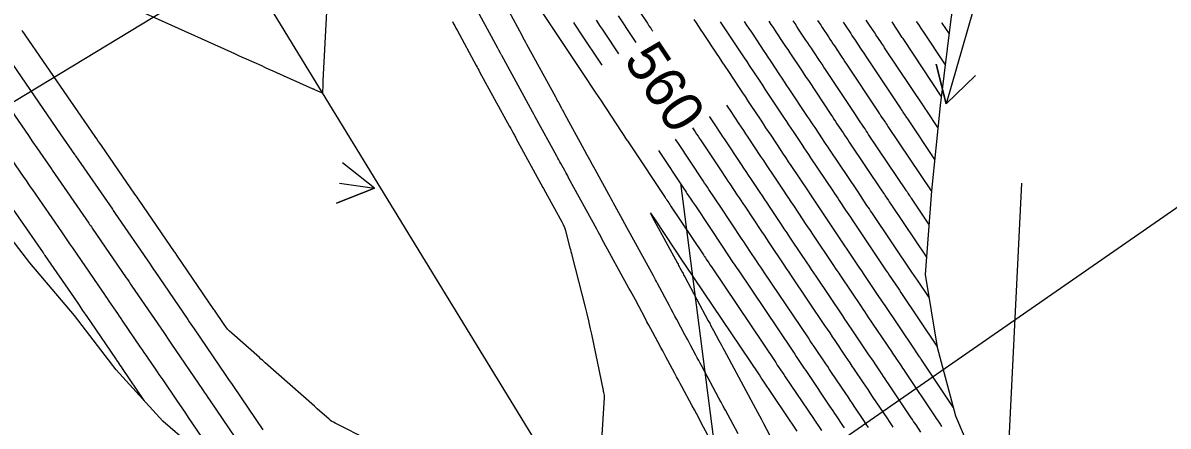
# Model space of a CAD drawing. Extents: x 954385 to 988206, y 1868364 to 1924553.
# Drawn here: x 956260.7 to 956428.6, y 1922233.3 to 1922292.4 of the extents above; entities that cross this region are included whole.
import ezdxf

# ---------------------------------------------------------------- set-up
doc = ezdxf.new("R2010")
doc.units = 0
for name, color, linetype in [('24', 7, 'Continuous'), ('26', 7, 'Continuous'), ('5', 7, 'Continuous'), ('6', 7, 'Continuous'), ('7', 7, 'Continuous'), ('Default', 7, 'Continuous')]:
    doc.layers.add(name, color=color, linetype=linetype)

msp = doc.modelspace()

# ---------------------------------------------------------------- linework, layer by layer
at = {"layer": '24'}
for points in [[(956289.32, 1922414.8), (956298.93, 1922408.96), (956308.53, 1922403.11), (956319.78, 1922398.27), (956331.69, 1922393.83), (956341.46, 1922388.09), (956351.19, 1922382.32), (956360.93, 1922376.56), (956369.9, 1922370.32), (956373.46, 1922365.58), (956375.82, 1922362.22), (956381.68, 1922354.08), (956387.79, 1922346.1), (956392.67, 1922337.36), (956397.14, 1922328.37), (956398.6, 1922317.54), (956398.75, 1922305.91), (956396.78, 1922292.98), (956395.2, 1922280.29), (956393.92, 1922267.78), (956393.01, 1922255.51), (956394.76, 1922244.85), (956397.47, 1922234.78), (956401.43, 1922225.48)], [(956289.15, 1922227.13), (956281.23, 1922234), (956274.35, 1922241.52), (956268.24, 1922249.5), (956261.69, 1922257.22), (956255.53, 1922265.17)]]:
    msp.add_lwpolyline(points, dxfattribs=at)
at = {"layer": '26'}
for points in [[(956157.13, 1922218.93), (956323.44, 1922319.77), (956320.55, 1922314.51), (956323.44, 1922319.77), (956317.44, 1922319.64)], [(956507.13, 1922318.93), (956340.28, 1922203.1), (956342.84, 1922208.53), (956340.28, 1922203.1), (956346.26, 1922203.6)], [(956407.13, 1922318.93), (956396.07, 1922280.53), (956394.63, 1922286.35), (956396.07, 1922280.53), (956400.39, 1922284.69)], [(956307.13, 1922268.93), (956312.27, 1922268.18), (956306.69, 1922265.96), (956312.27, 1922268.18), (956307.55, 1922271.9)], [(956357.13, 1922268.93), (956364.8, 1922209.31), (956361.16, 1922214.09), (956364.8, 1922209.31), (956367.12, 1922214.85)], [(956407.13, 1922268.93), (956404.75, 1922220.34), (956402.01, 1922225.67), (956404.75, 1922220.34), (956408, 1922225.38)]]:
    msp.add_lwpolyline(points, dxfattribs=at)
at = {"layer": '6'}
for points in [[(956270.4, 1922297.56), (956291.17, 1922288.17), (956291.73, 1922287.92), (956292.29, 1922287.66), (956292.85, 1922287.41), (956293.41, 1922287.16), (956295.66, 1922286.16), (956296.22, 1922285.9), (956296.78, 1922285.65), (956297.34, 1922285.4), (956297.9, 1922285.15), (956303.23, 1922282.76), (956303.29, 1922282.73), (956303.35, 1922282.71), (956303.41, 1922282.68), (956303.47, 1922282.65), (956303.88, 1922282.46), (956304.46, 1922282.19), (956304.55, 1922282.16), (956304.62, 1922282.17), (956304.66, 1922282.22), (956304.68, 1922282.32), (956304.71, 1922283.18), (956304.71, 1922283.36), (956304.72, 1922283.54), (956304.73, 1922283.73), (956304.74, 1922283.91), (956305.3, 1922294.95)], [(956347.97, 1922293.46), (956348.84, 1922292.15), (956349.22, 1922291.58), (956349.6, 1922291.01), (956350.58, 1922289.53)], [(956393.57, 1922252.11), (956391.86, 1922254.66), (956391.72, 1922254.86), (956391.27, 1922255.53), (956391.16, 1922255.69), (956385.18, 1922264.6), (956385, 1922264.86), (956384.83, 1922265.13), (956384.65, 1922265.39), (956384.47, 1922265.65), (956383.77, 1922266.71), (956383.6, 1922266.97), (956383.42, 1922267.24), (956383.25, 1922267.5), (956383.07, 1922267.76), (956379.03, 1922273.78), (956378.76, 1922274.19), (956378.48, 1922274.6), (956378.21, 1922275.01), (956377.94, 1922275.42), (956376.85, 1922277.07), (956376.57, 1922277.48), (956376.3, 1922277.89), (956376.03, 1922278.3), (956375.76, 1922278.71), (956373.07, 1922282.75), (956372.73, 1922283.26), (956372.39, 1922283.78), (956372.04, 1922284.3), (956371.7, 1922284.81), (956370.33, 1922286.88), (956369.99, 1922287.39), (956369.65, 1922287.91), (956369.3, 1922288.43), (956368.96, 1922288.94), (956367.56, 1922291.05), (956367.21, 1922291.58), (956366.86, 1922292.1), (956366.52, 1922292.62)], [(956394.86, 1922277.06), (956393.23, 1922279.5), (956393.19, 1922279.55), (956393.16, 1922279.6), (956393.13, 1922279.65), (956393.09, 1922279.7), (956392.93, 1922279.94), (956392.83, 1922280.09), (956387.06, 1922288.78), (956386.92, 1922289), (956386.78, 1922289.21), (956386.64, 1922289.42), (956386.5, 1922289.63), (956385.93, 1922290.48), (956385.79, 1922290.69), (956385.65, 1922290.9), (956385.51, 1922291.11), (956385.37, 1922291.32), (956384.65, 1922292.4), (956384.37, 1922292.83)], [(956358.87, 1922277.04), (956359.28, 1922276.42), (956359.49, 1922276.1), (956359.71, 1922275.78), (956359.92, 1922275.46), (956360.13, 1922275.14), (956363.26, 1922270.43), (956363.53, 1922270.02), (956363.8, 1922269.61), (956364.08, 1922269.2), (956364.35, 1922268.79), (956365.45, 1922267.16), (956365.72, 1922266.75), (956366, 1922266.34), (956366.27, 1922265.93), (956366.54, 1922265.52), (956369.01, 1922261.8), (956369.37, 1922261.26), (956369.73, 1922260.72), (956370.09, 1922260.18), (956370.45, 1922259.64), (956371.9, 1922257.49), (956372.26, 1922256.95), (956372.63, 1922256.41), (956372.99, 1922255.87), (956373.35, 1922255.33), (956378.26, 1922248.02), (956378.63, 1922247.47), (956379, 1922246.93), (956379.36, 1922246.38), (956379.73, 1922245.84), (956381.27, 1922243.55), (956381.6, 1922243.05), (956381.93, 1922242.56), (956382.26, 1922242.07), (956382.59, 1922241.58), (956383.92, 1922239.61), (956384.25, 1922239.11), (956384.58, 1922238.62), (956384.91, 1922238.13), (956385.24, 1922237.63), (956387.46, 1922234.32), (956387.73, 1922233.92), (956388, 1922233.52), (956388.27, 1922233.11)], [(956258.8, 1922265.73), (956263.65, 1922258.7), (956263.72, 1922258.6), (956263.79, 1922258.5), (956263.85, 1922258.4), (956263.92, 1922258.3), (956268.2, 1922252.07), (956268.83, 1922251.16), (956269.45, 1922250.24), (956270.08, 1922249.33), (956270.7, 1922248.41), (956274.28, 1922243.16), (956274.36, 1922243.04), (956274.44, 1922242.92), (956274.52, 1922242.8), (956274.6, 1922242.68), (956274.93, 1922242.21), (956275.09, 1922241.97), (956275.25, 1922241.73), (956278.45, 1922237.04)]]:
    msp.add_lwpolyline(points, dxfattribs=at)
at = {"layer": '7'}
for points in [[(956332.78, 1922300.05), (956338.13, 1922292.03), (956338.15, 1922291.99), (956338.17, 1922291.96), (956338.2, 1922291.92), (956338.22, 1922291.89), (956338.41, 1922291.6), (956338.69, 1922291.17), (956342.7, 1922285.14), (956343.37, 1922284.13), (956344.03, 1922283.13), (956344.7, 1922282.12), (956345.37, 1922281.12), (956349.27, 1922275.24), (956349.36, 1922275.1), (956349.46, 1922274.95), (956349.65, 1922274.66), (956349.75, 1922274.52), (956349.85, 1922274.37), (956354.86, 1922266.82), (956354.93, 1922266.72), (956355, 1922266.62), (956355.06, 1922266.51), (956355.13, 1922266.41), (956355.41, 1922266), (956355.48, 1922265.9), (956355.54, 1922265.8), (956355.61, 1922265.69), (956355.68, 1922265.59), (956360.48, 1922258.37), (956360.57, 1922258.22), (956360.67, 1922258.08), (956360.77, 1922257.93), (956360.87, 1922257.78), (956361.26, 1922257.2), (956361.46, 1922256.9), (956361.66, 1922256.61), (956371.08, 1922242.58), (956371.32, 1922242.23), (956371.55, 1922241.88), (956372.02, 1922241.19), (956372.26, 1922240.84), (956372.49, 1922240.49), (956376.61, 1922234.36), (956376.76, 1922234.14), (956376.9, 1922233.92), (956377.05, 1922233.71), (956377.19, 1922233.49), (956377.78, 1922232.62)], [(956362.41, 1922229.58), (956360.17, 1922233.75), (956359.84, 1922234.37), (956359.5, 1922235), (956359.16, 1922235.63), (956358.83, 1922236.25), (956357.32, 1922239.06), (956357.06, 1922239.54), (956356.81, 1922240.01), (956356.55, 1922240.49), (956356.3, 1922240.97), (956355.28, 1922242.87), (956355.02, 1922243.35), (956354.76, 1922243.83), (956354.51, 1922244.3), (956354.25, 1922244.78), (956353.06, 1922247), (956352.78, 1922247.53), (956352.5, 1922248.05), (956352.21, 1922248.58), (956351.93, 1922249.11), (956350.5, 1922251.78), (956350.26, 1922252.22), (956350.03, 1922252.65), (956349.79, 1922253.09), (956349.56, 1922253.52), (956345.61, 1922260.75), (956345.43, 1922261.09), (956345.24, 1922261.44), (956345.05, 1922261.79), (956344.86, 1922262.14), (956340.72, 1922269.7), (956340.58, 1922269.97), (956340.44, 1922270.23), (956340.29, 1922270.49), (956340.15, 1922270.75), (956339.58, 1922271.8), (956339.43, 1922272.06), (956339.29, 1922272.33), (956339.15, 1922272.59), (956339, 1922272.85), (956335.83, 1922278.66), (956335.64, 1922279.01), (956335.44, 1922279.37), (956330.93, 1922287.62), (956330.89, 1922287.71), (956330.84, 1922287.8), (956330.79, 1922287.89), (956330.74, 1922287.98), (956330.49, 1922288.44), (956330.34, 1922288.71), (956327.02, 1922294.85)], [(956323.68, 1922292.62), (956323.85, 1922292.3), (956324.02, 1922291.99), (956324.19, 1922291.67), (956324.36, 1922291.35), (956327.18, 1922286.17), (956327.3, 1922285.94), (956327.42, 1922285.71), (956327.55, 1922285.49), (956327.67, 1922285.26), (956332.07, 1922277.21), (956332.22, 1922276.93), (956332.38, 1922276.64), (956332.68, 1922276.08), (956332.76, 1922275.94), (956332.84, 1922275.8), (956332.91, 1922275.66), (956332.99, 1922275.52), (956336.96, 1922268.25), (956337.02, 1922268.14), (956337.09, 1922268.03), (956339.71, 1922263.23), (956339.91, 1922262.82), (956340.09, 1922262.41), (956340.25, 1922261.98), (956340.37, 1922261.54), (956340.91, 1922259.44), (956340.98, 1922259.16), (956341.05, 1922258.88), (956341.12, 1922258.6), (956341.2, 1922258.33), (956343.13, 1922250.72), (956343.37, 1922249.72), (956343.61, 1922248.73), (956343.83, 1922247.73), (956344.05, 1922246.74), (956345.77, 1922238.49), (956345.78, 1922238.41), (956345.8, 1922238.34), (956345.81, 1922238.27), (956345.83, 1922238.19), (956345.92, 1922237.79), (956345.93, 1922237.7), (956345.94, 1922237.6), (956345.95, 1922237.51), (956345.94, 1922237.42), (956345.29, 1922227.31)], [(956365.56, 1922232.15), (956363.71, 1922235.61), (956363.63, 1922235.76), (956363.55, 1922235.9), (956363.47, 1922236.05), (956363.39, 1922236.2), (956363.07, 1922236.79), (956362.99, 1922236.94), (956362.91, 1922237.09), (956362.83, 1922237.24), (956362.75, 1922237.38), (956360.2, 1922242.15), (956360, 1922242.52), (956359.8, 1922242.9), (956359.59, 1922243.28), (956359.39, 1922243.65), (956358.58, 1922245.16), (956358.38, 1922245.54), (956358.18, 1922245.91), (956357.97, 1922246.29), (956357.77, 1922246.67), (956356.57, 1922248.9), (956356.3, 1922249.4), (956356.04, 1922249.9), (956355.77, 1922250.4), (956355.5, 1922250.9), (956353.74, 1922254.19), (956353.59, 1922254.46), (956353.44, 1922254.74), (956353.29, 1922255.02), (956353.14, 1922255.29), (956348.73, 1922263.39), (956348.65, 1922263.53), (956348.57, 1922263.67), (956347.31, 1922265.98), (956347.14, 1922266.29), (956346.97, 1922266.6), (956346.8, 1922266.92), (956346.63, 1922267.23), (956344.63, 1922270.89), (956344.24, 1922271.6), (956343.85, 1922272.32), (956343.46, 1922273.03), (956343.07, 1922273.75), (956340.17, 1922279.05), (956340.06, 1922279.25), (956339.95, 1922279.46), (956339.83, 1922279.66), (956339.72, 1922279.87), (956339.27, 1922280.69), (956339.16, 1922280.9), (956339.05, 1922281.1), (956338.93, 1922281.31), (956338.82, 1922281.51), (956334.61, 1922289.23), (956334.43, 1922289.56), (956334.25, 1922289.89), (956334.07, 1922290.22), (956333.89, 1922290.55), (956331.98, 1922294.08)], [(956341.41, 1922292.5), (956341.6, 1922292.22), (956342.07, 1922291.5), (956342.33, 1922291.12), (956345.58, 1922286.22)], [(956348.08, 1922287.88), (956345.96, 1922291.07), (956345.69, 1922291.48), (956345.41, 1922291.89), (956344.79, 1922292.84)], [(956353.07, 1922291.19), (956352.99, 1922291.32), (956352.75, 1922291.69), (956352.5, 1922292.05), (956352.26, 1922292.42), (956351.16, 1922294.08)], [(956397.13, 1922236.05), (956392.42, 1922243.08), (956392.34, 1922243.2), (956392.26, 1922243.32), (956392.17, 1922243.44), (956392.09, 1922243.56), (956391.69, 1922244.17), (956391.44, 1922244.53), (956387.03, 1922251.1), (956386.85, 1922251.36), (956386.67, 1922251.63), (956386.5, 1922251.89), (956386.32, 1922252.15), (956384.16, 1922255.37), (956383.97, 1922255.64), (956383.79, 1922255.91), (956383.61, 1922256.19), (956383.43, 1922256.46), (956379.37, 1922262.49), (956379.08, 1922262.93), (956378.79, 1922263.37), (956378.49, 1922263.8), (956378.2, 1922264.24), (956377.04, 1922266), (956376.74, 1922266.44), (956376.45, 1922266.88), (956376.16, 1922267.32), (956375.87, 1922267.75), (956373.35, 1922271.5), (956372.98, 1922272.05), (956372.61, 1922272.61), (956372.24, 1922273.16), (956371.87, 1922273.72), (956370.4, 1922275.94), (956370.03, 1922276.49), (956369.66, 1922277.05), (956369.29, 1922277.6), (956368.93, 1922278.15), (956367.39, 1922280.47), (956367.01, 1922281.04), (956366.63, 1922281.61), (956366.25, 1922282.18), (956365.87, 1922282.75), (956364.09, 1922285.44), (956363.67, 1922286.08), (956363.24, 1922286.72), (956362.82, 1922287.35), (956362.4, 1922287.99), (956360.5, 1922290.85), (956360.15, 1922291.37), (956359.81, 1922291.89), (956359.46, 1922292.42), (956359.11, 1922292.94)], [(956362.95, 1922292.58), (956363.33, 1922292), (956363.72, 1922291.41), (956364.11, 1922290.83), (956365.68, 1922288.47), (956366.06, 1922287.89), (956366.44, 1922287.31), (956366.83, 1922286.74), (956367.21, 1922286.16), (956368.74, 1922283.85), (956369.13, 1922283.27), (956369.51, 1922282.7), (956369.89, 1922282.12), (956370.28, 1922281.54), (956372.34, 1922278.43), (956372.66, 1922277.95), (956372.98, 1922277.47), (956373.3, 1922276.98), (956373.62, 1922276.5), (956374.9, 1922274.57), (956375.23, 1922274.09), (956375.55, 1922273.61), (956375.87, 1922273.12), (956376.19, 1922272.64), (956379.47, 1922267.76), (956379.7, 1922267.41), (956379.94, 1922267.06), (956380.17, 1922266.71), (956380.4, 1922266.35), (956381.34, 1922264.95), (956381.57, 1922264.6), (956381.81, 1922264.25), (956382.04, 1922263.9), (956382.28, 1922263.55), (956387.3, 1922256.07), (956387.51, 1922255.75), (956387.73, 1922255.43), (956389.02, 1922253.51), (956389.23, 1922253.19), (956389.44, 1922252.88), (956394.73, 1922245.01)], [(956370.09, 1922292.67), (956370.39, 1922292.2), (956370.7, 1922291.74), (956371.01, 1922291.28), (956372.24, 1922289.42), (956372.54, 1922288.96), (956372.85, 1922288.51), (956373.15, 1922288.05), (956373.45, 1922287.6), (956374.66, 1922285.78), (956374.96, 1922285.32), (956375.26, 1922284.87), (956375.57, 1922284.41), (956375.87, 1922283.96), (956379.17, 1922278.99), (956379.4, 1922278.65), (956379.62, 1922278.31), (956379.84, 1922277.97), (956380.07, 1922277.63), (956380.97, 1922276.28), (956381.19, 1922275.94), (956381.42, 1922275.6), (956381.64, 1922275.26), (956381.87, 1922274.93), (956386.67, 1922267.77), (956386.79, 1922267.59), (956386.91, 1922267.42), (956387.02, 1922267.24), (956387.14, 1922267.07), (956387.61, 1922266.36), (956387.73, 1922266.18), (956387.84, 1922266.01), (956387.96, 1922265.83), (956388.08, 1922265.66), (956393.2, 1922258.04)], [(956393.56, 1922262.88), (956390.98, 1922266.71), (956390.92, 1922266.8), (956390.86, 1922266.89), (956390.8, 1922266.98), (956390.74, 1922267.07), (956390.51, 1922267.42), (956390.45, 1922267.51), (956390.39, 1922267.6), (956390.33, 1922267.69), (956390.27, 1922267.77), (956384.71, 1922276.07), (956384.53, 1922276.33), (956384.35, 1922276.6), (956384.18, 1922276.87), (956384, 1922277.13), (956383.29, 1922278.2), (956383.12, 1922278.46), (956382.94, 1922278.73), (956382.76, 1922279), (956382.58, 1922279.26), (956378.67, 1922285.16), (956378.4, 1922285.56), (956378.14, 1922285.95), (956377.88, 1922286.35), (956377.62, 1922286.74), (956376.57, 1922288.32), (956376.31, 1922288.71), (956376.05, 1922289.11), (956375.79, 1922289.5), (956375.52, 1922289.9), (956374.45, 1922291.51), (956374.19, 1922291.91), (956373.92, 1922292.31), (956373.66, 1922292.71)], [(956377.23, 1922292.75), (956377.45, 1922292.41), (956377.68, 1922292.07), (956377.9, 1922291.74), (956378.81, 1922290.37), (956379.03, 1922290.04), (956379.25, 1922289.7), (956379.47, 1922289.37), (956379.69, 1922289.04), (956380.58, 1922287.7), (956380.8, 1922287.37), (956381.02, 1922287.04), (956381.24, 1922286.7), (956381.46, 1922286.37), (956386, 1922279.54), (956386.13, 1922279.35), (956386.26, 1922279.15), (956386.39, 1922278.96), (956386.52, 1922278.76), (956387.03, 1922277.99), (956387.16, 1922277.79), (956387.29, 1922277.6), (956387.42, 1922277.4), (956387.55, 1922277.21), (956393.88, 1922267.78), (956393.88, 1922267.77), (956393.91, 1922267.73)], [(956380.98, 1922292.52), (956381.35, 1922291.96), (956382.09, 1922290.85), (956382.27, 1922290.58), (956382.45, 1922290.3), (956382.63, 1922290.03), (956382.81, 1922289.76), (956383.54, 1922288.67), (956383.72, 1922288.39), (956383.9, 1922288.12), (956384.08, 1922287.85), (956384.26, 1922287.58), (956389.41, 1922279.82), (956389.5, 1922279.7), (956389.58, 1922279.57), (956389.66, 1922279.45), (956389.74, 1922279.33), (956390.06, 1922278.84), (956390.14, 1922278.72), (956390.22, 1922278.6), (956390.31, 1922278.47), (956390.39, 1922278.35), (956394.39, 1922272.39)], [(956395.37, 1922281.69), (956389.85, 1922289.99), (956389.75, 1922290.14), (956389.65, 1922290.29), (956389.55, 1922290.44), (956389.45, 1922290.59), (956389.05, 1922291.2), (956388.85, 1922291.5), (956388.65, 1922291.8), (956388.14, 1922292.57)], [(956391.69, 1922292.64), (956392, 1922292.19), (956392.17, 1922291.92), (956392.41, 1922291.56), (956392.53, 1922291.38), (956392.65, 1922291.2), (956395.94, 1922286.25)], [(956311.53, 1922231.15), (956306.46, 1922233.7), (956306.23, 1922233.83), (956306.01, 1922233.96), (956305.81, 1922234.11), (956305.61, 1922234.27), (956303.85, 1922235.82), (956303.75, 1922235.91), (956303.65, 1922236), (956303.55, 1922236.09), (956303.45, 1922236.17), (956296.24, 1922242.54), (956296.02, 1922242.73), (956295.81, 1922242.92), (956295.59, 1922243.11), (956295.38, 1922243.31), (956291.32, 1922246.9), (956291.01, 1922247.2), (956290.72, 1922247.51), (956290.45, 1922247.84), (956290.19, 1922248.18), (956288.78, 1922250.26), (956288.7, 1922250.38), (956283.27, 1922258.35), (956283.19, 1922258.47), (956283.1, 1922258.59), (956283.02, 1922258.72), (956282.93, 1922258.84), (956277.74, 1922266.4), (956277.59, 1922266.63), (956277.43, 1922266.85), (956277.28, 1922267.07), (956277.13, 1922267.3), (956272.2, 1922274.44), (956271.97, 1922274.77), (956271.75, 1922275.09), (956271.52, 1922275.42), (956271.3, 1922275.75), (956260.57, 1922291.31)], [(956395.41, 1922292.46), (956395.45, 1922292.4), (956396.51, 1922290.81)], [(956257.23, 1922289.13), (956264.9, 1922277.99), (956265.54, 1922277.07), (956266.17, 1922276.15), (956268.27, 1922273.11), (956268.34, 1922273.01), (956268.41, 1922272.91), (956273.81, 1922265.07), (956273.92, 1922264.92), (956274.02, 1922264.76), (956274.13, 1922264.61), (956274.23, 1922264.46), (956279.34, 1922257.01), (956279.52, 1922256.76), (956279.69, 1922256.51), (956279.86, 1922256.25), (956280.03, 1922256), (956284.86, 1922248.92), (956285.09, 1922248.58), (956285.33, 1922248.23), (956285.56, 1922247.89), (956285.8, 1922247.55), (956290.37, 1922240.83), (956290.67, 1922240.39), (956290.96, 1922239.96), (956291.26, 1922239.52), (956291.56, 1922239.09), (956295.88, 1922232.74)], [(956253.91, 1922286.91), (956261.51, 1922275.88), (956262.12, 1922274.98), (956262.74, 1922274.09), (956264.84, 1922271.04), (956264.92, 1922270.92), (956265.01, 1922270.8), (956270.36, 1922263.05), (956270.48, 1922262.86), (956270.61, 1922262.68), (956270.74, 1922262.49), (956270.87, 1922262.31), (956275.86, 1922255.03), (956276.07, 1922254.72), (956276.28, 1922254.42), (956276.49, 1922254.11), (956276.69, 1922253.81), (956281.34, 1922246.99), (956281.63, 1922246.57), (956281.92, 1922246.15), (956282.2, 1922245.72), (956282.49, 1922245.3), (956287.02, 1922238.64), (956287.29, 1922238.26), (956287.55, 1922237.87), (956287.81, 1922237.48), (956288.08, 1922237.1), (956292.82, 1922230.14)], [(956287.64, 1922230.65), (956285, 1922234.52), (956284.57, 1922235.15), (956284.14, 1922235.78), (956283.71, 1922236.42), (956283.28, 1922237.05), (956281.24, 1922240.04), (956280.97, 1922240.44), (956280.69, 1922240.84), (956280.42, 1922241.24), (956280.15, 1922241.65), (956279.05, 1922243.25), (956278.78, 1922243.66), (956278.5, 1922244.06), (956278.23, 1922244.46), (956277.95, 1922244.86), (956275.35, 1922248.68), (956275.11, 1922249.04), (956274.86, 1922249.41), (956274.61, 1922249.77), (956274.36, 1922250.14), (956273.36, 1922251.6), (956273.11, 1922251.97), (956272.86, 1922252.33), (956272.61, 1922252.7), (956272.36, 1922253.06), (956268, 1922259.42), (956267.6, 1922260.01), (956267.2, 1922260.59), (956266.8, 1922261.17), (956266.4, 1922261.75), (956262.13, 1922267.93), (956261.82, 1922268.38), (956261.51, 1922268.83), (956261.2, 1922269.28), (956260.89, 1922269.73), (956250.3, 1922285.1)], [(956363.87, 1922280.35), (956364.08, 1922280.04), (956364.4, 1922279.55), (956365.7, 1922277.6), (956366.02, 1922277.11), (956366.34, 1922276.62), (956366.67, 1922276.14), (956366.99, 1922275.65), (956368.86, 1922272.84), (956369.27, 1922272.22), (956369.68, 1922271.61), (956370.09, 1922270.99), (956370.5, 1922270.38), (956372.26, 1922267.75), (956372.62, 1922267.22), (956372.97, 1922266.7), (956373.32, 1922266.17), (956373.67, 1922265.64), (956375.07, 1922263.54), (956375.42, 1922263.01), (956375.77, 1922262.48), (956376.12, 1922261.96), (956376.47, 1922261.43), (956379.56, 1922256.84), (956379.81, 1922256.46), (956380.07, 1922256.08), (956380.33, 1922255.7), (956380.58, 1922255.32), (956383.62, 1922250.8), (956383.86, 1922250.43), (956384.11, 1922250.06), (956384.36, 1922249.69), (956384.61, 1922249.32), (956388.05, 1922244.2), (956388.22, 1922243.96), (956388.38, 1922243.71), (956388.54, 1922243.47), (956388.71, 1922243.22), (956389.37, 1922242.24), (956389.53, 1922242), (956389.7, 1922241.75), (956389.86, 1922241.51), (956390.03, 1922241.26), (956394.46, 1922234.64), (956394.62, 1922234.4), (956394.79, 1922234.16), (956395.11, 1922233.68), (956395.19, 1922233.56), (956395.27, 1922233.44), (956395.35, 1922233.32), (956395.43, 1922233.2)], [(956392.36, 1922232.39), (956391.66, 1922233.44), (956391.49, 1922233.7), (956391.31, 1922233.96), (956391.14, 1922234.22), (956390.96, 1922234.48), (956387.63, 1922239.45), (956387.39, 1922239.82), (956387.14, 1922240.19), (956386.89, 1922240.56), (956386.64, 1922240.92), (956385.65, 1922242.4), (956385.4, 1922242.77), (956385.16, 1922243.14), (956384.91, 1922243.51), (956384.66, 1922243.87), (956382.2, 1922247.54), (956381.88, 1922248.02), (956381.55, 1922248.49), (956381.23, 1922248.97), (956380.91, 1922249.45), (956377.01, 1922255.26), (956376.68, 1922255.75), (956376.35, 1922256.24), (956376.02, 1922256.73), (956375.69, 1922257.23), (956373.57, 1922260.38), (956373.16, 1922260.99), (956372.75, 1922261.6), (956372.34, 1922262.22), (956371.93, 1922262.83), (956370.16, 1922265.49), (956369.82, 1922266), (956369.48, 1922266.52), (956369.14, 1922267.03), (956368.8, 1922267.54), (956367.42, 1922269.59), (956367.08, 1922270.1), (956366.74, 1922270.61), (956366.4, 1922271.12), (956366.06, 1922271.64), (956363.56, 1922275.39), (956363.29, 1922275.8), (956363.03, 1922276.2), (956362.76, 1922276.61), (956362.49, 1922277.01), (956361.41, 1922278.63), (956361.37, 1922278.7)], [(956384.69, 1922233.07), (956384.36, 1922233.57), (956384.02, 1922234.07), (956382.69, 1922236.06), (956382.35, 1922236.56), (956382.02, 1922237.05), (956381.69, 1922237.55), (956381.35, 1922238.05), (956379.27, 1922241.14), (956378.99, 1922241.56), (956378.71, 1922241.99), (956378.42, 1922242.41), (956378.14, 1922242.83), (956377, 1922244.52), (956376.72, 1922244.94), (956376.44, 1922245.36), (956376.15, 1922245.79), (956375.87, 1922246.21), (956369.45, 1922255.76), (956369.18, 1922256.16), (956368.9, 1922256.57), (956368.63, 1922256.98), (956368.36, 1922257.39), (956367.26, 1922259.02), (956366.98, 1922259.43), (956366.71, 1922259.84), (956366.44, 1922260.25), (956366.17, 1922260.66), (956362.92, 1922265.54), (956362.72, 1922265.85), (956362.51, 1922266.16), (956362.31, 1922266.46), (956362.1, 1922266.77), (956361.28, 1922268), (956361.07, 1922268.31), (956360.87, 1922268.61), (956360.66, 1922268.92), (956360.46, 1922269.23), (956356.71, 1922274.88), (956356.55, 1922275.12), (956356.39, 1922275.36), (956356.37, 1922275.38)], [(956353.88, 1922273.72), (956357.66, 1922268.02), (956357.79, 1922267.82), (956357.93, 1922267.61), (956358.07, 1922267.41), (956358.21, 1922267.2), (956358.75, 1922266.39), (956358.89, 1922266.18), (956359.03, 1922265.98), (956359.16, 1922265.77), (956359.3, 1922265.57), (956363.32, 1922259.52), (956363.51, 1922259.24), (956363.69, 1922258.96), (956363.88, 1922258.68), (956364.06, 1922258.4), (956364.81, 1922257.29), (956365, 1922257.01), (956365.18, 1922256.74), (956365.37, 1922256.46), (956365.56, 1922256.18), (956373.48, 1922244.39), (956373.68, 1922244.1), (956373.88, 1922243.8), (956374.08, 1922243.5), (956374.28, 1922243.2), (956375.08, 1922242.01), (956375.28, 1922241.71), (956375.48, 1922241.41), (956375.68, 1922241.11), (956375.88, 1922240.82), (956378.98, 1922236.2), (956379.22, 1922235.85), (956379.46, 1922235.49), (956379.7, 1922235.13), (956379.94, 1922234.77), (956380.9, 1922233.34), (956381.14, 1922232.99)], [(956374.24, 1922232.51), (956369.1, 1922240.16), (956368.96, 1922240.36), (956368.69, 1922240.77), (956357.76, 1922257.03), (956357.67, 1922257.16), (956357.65, 1922257.2), (956357.63, 1922257.23), (956353.44, 1922263.53), (956352.91, 1922264.31), (956352.7, 1922264.55), (956352.82, 1922264.25), (956353.26, 1922263.42), (956356.67, 1922257.16), (956356.76, 1922257), (956356.85, 1922256.83), (956356.95, 1922256.66), (956357.04, 1922256.49), (956357.4, 1922255.82), (956357.49, 1922255.65), (956357.58, 1922255.48), (956357.67, 1922255.32), (956357.76, 1922255.15), (956361.2, 1922248.72), (956361.4, 1922248.36), (956361.59, 1922248), (956361.78, 1922247.64), (956361.98, 1922247.28), (956362.75, 1922245.84), (956362.94, 1922245.48), (956363.14, 1922245.12), (956363.33, 1922244.76), (956363.52, 1922244.4), (956368.1, 1922235.87), (956368.39, 1922235.32), (956368.69, 1922234.77), (956368.99, 1922234.22), (956369.28, 1922233.66), (956370.62, 1922231.17)]]:
    msp.add_lwpolyline(points, dxfattribs=at)
at = {"layer": 'Default'}
msp.add_line((957221.14, 1920784.24), (956045.8, 1922705.18), dxfattribs=at)

# ---------------------------------------------------------------- texts
at = {"layer": '5'}
msp.add_text('560', height=6, rotation=303.5778, dxfattribs=at).set_placement((956348.67, 1922286.98))

doc.saveas('drawing.dxf')
